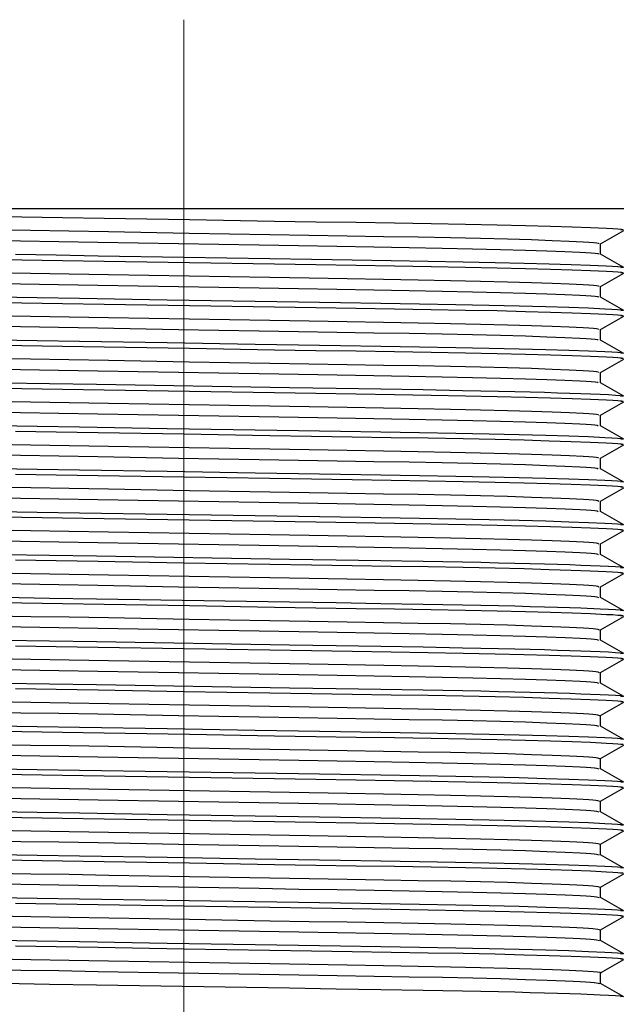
# Model space of a CAD drawing. Header units: millimetres. Extents: x 262469 to 275208, y -32539 to 9411.
# Tile 292 of 428: x 269209.79 to 269214.38, y -13354.04 to -13346.54. Entities that reach past the tile are written whole.
import ezdxf

# ---------------------------------------------------------------- set-up
doc = ezdxf.new("R2010")
doc.units = ezdxf.units.MM
doc.header["$LTSCALE"] = 100
doc.layers.add('$ IE_TELETECHNIKA', color=5, linetype='Continuous', lineweight=30)

msp = doc.modelspace()

# ---------------------------------------------------------------- linework, layer by layer
at = {"layer": '$ IE_TELETECHNIKA', "color": 7, "linetype": 'Continuous', "lineweight": 5, "ltscale": 20.32}
msp.add_line((269211.0356, -13346.5438), (269211.0356, -13356.9838), dxfattribs=at)
at = {"layer": '$ IE_TELETECHNIKA', "color": 7, "linetype": 'Continuous'}
for p, q in [((269214.3836, -13347.9838), (269207.6876, -13347.9838)), ((269214.2069, -13348.2498), (269214.3826, -13348.1483)), ((269214.2069, -13348.3302), (269214.2069, -13348.2492)), ((269214.3826, -13348.4317), (269214.2057, -13348.3296)), ((269214.2069, -13348.5764), (269214.3826, -13348.4749)), ((269214.2069, -13348.6568), (269214.2069, -13348.5757)), ((269214.3826, -13348.7582), (269214.2057, -13348.6561)), ((269214.2069, -13348.9029), (269214.3826, -13348.8014)), ((269214.2069, -13348.9833), (269214.2069, -13348.9023)), ((269214.3826, -13349.0848), (269214.2057, -13348.9827)), ((269214.2069, -13349.2295), (269214.3826, -13349.128)), ((269214.2069, -13349.3099), (269214.2069, -13349.2289)), ((269214.3826, -13349.4114), (269214.2057, -13349.3093)), ((269214.2069, -13349.5561), (269214.3826, -13349.4546)), ((269214.2069, -13349.6365), (269214.2069, -13349.5555)), ((269214.3826, -13349.738), (269214.2057, -13349.6358)), ((269214.2069, -13349.8826), (269214.3826, -13349.7812)), ((269214.2069, -13349.9631), (269214.2069, -13349.882)), ((269214.3826, -13350.0645), (269214.2057, -13349.9624)), ((269214.2069, -13350.2092), (269214.3826, -13350.1077)), ((269214.2069, -13350.2896), (269214.2069, -13350.2086)), ((269214.3826, -13350.3911), (269214.2057, -13350.289)), ((269214.2069, -13350.5358), (269214.3826, -13350.4343)), ((269214.2069, -13350.6162), (269214.2069, -13350.5352)), ((269214.3826, -13350.7177), (269214.2057, -13350.6155)), ((269214.2069, -13350.8624), (269214.3826, -13350.7609)), ((269214.2069, -13350.9428), (269214.2069, -13350.8618)), ((269214.3826, -13351.0442), (269214.2057, -13350.9421)), ((269214.2069, -13351.1889), (269214.3826, -13351.0874)), ((269214.2069, -13351.2693), (269214.2069, -13351.1883)), ((269214.3826, -13351.3708), (269214.2057, -13351.2687)), ((269214.2069, -13351.5155), (269214.3826, -13351.414)), ((269214.2069, -13351.5959), (269214.2069, -13351.5149)), ((269214.3826, -13351.6974), (269214.2057, -13351.5953)), ((269214.2069, -13351.8421), (269214.3826, -13351.7406)), ((269214.2069, -13351.9225), (269214.2069, -13351.8415)), ((269214.3826, -13352.024), (269214.2057, -13351.9218)), ((269214.2069, -13352.1687), (269214.3826, -13352.0672)), ((269214.2069, -13352.2491), (269214.2069, -13352.168)), ((269214.3826, -13352.3505), (269214.2057, -13352.2484)), ((269214.2069, -13352.4952), (269214.3826, -13352.3937)), ((269214.2069, -13352.5756), (269214.2069, -13352.4946)), ((269214.3826, -13352.6771), (269214.2057, -13352.575)), ((269214.2069, -13352.8218), (269214.3826, -13352.7203)), ((269214.2069, -13352.9022), (269214.2069, -13352.8212)), ((269214.3826, -13353.0037), (269214.2057, -13352.9015)), ((269214.2069, -13353.1484), (269214.3826, -13353.0469)), ((269214.2069, -13353.2288), (269214.2069, -13353.1477)), ((269214.3826, -13353.3302), (269214.2057, -13353.2281)), ((269214.2069, -13353.4749), (269214.3826, -13353.3734)), ((269214.2069, -13353.5553), (269214.2069, -13353.4743)), ((269214.3826, -13353.6568), (269214.2057, -13353.5547)), ((269214.2069, -13353.8015), (269214.3826, -13353.7)), ((269214.2069, -13353.8819), (269214.2069, -13353.8009)), ((269214.3826, -13353.9834), (269214.2057, -13353.8813))]:
    msp.add_line(p, q, dxfattribs=at)
for points in [[(269209.5055, -13348.0407), (269209.8025, -13348.0455), (269210.1111, -13348.0504), (269210.4284, -13348.0556), (269211.0771, -13348.0662), (269211.7245, -13348.0767), (269212.0396, -13348.0818), (269212.3451, -13348.0866), (269212.6384, -13348.0914), (269212.917, -13348.0962), (269213.1782, -13348.1011), (269213.4186, -13348.1062), (269213.6349, -13348.1113), (269213.8245, -13348.1166), (269213.9889, -13348.1219), (269214.1304, -13348.1272), (269214.2504, -13348.1324), (269214.2994, -13348.1349), (269214.3386, -13348.1374), (269214.3658, -13348.1399), (269214.379, -13348.1424), (269214.3764, -13348.1448), (269214.3603, -13348.1472)], [(269209.5869, -13348.1427), (269209.8681, -13348.1475), (269210.1603, -13348.1525), (269210.4609, -13348.1577), (269211.0755, -13348.1682), (269211.6885, -13348.1788), (269211.9872, -13348.1839), (269212.2769, -13348.1888), (269212.5548, -13348.1936), (269212.8182, -13348.1983), (269213.0647, -13348.2032), (269213.2921, -13348.2082), (269213.4984, -13348.2134), (269213.6811, -13348.2187), (269213.8376, -13348.224), (269213.968, -13348.2292), (269214.074, -13348.2345), (269214.1172, -13348.237), (269214.152, -13348.2396), (269214.1769, -13348.242), (269214.1903, -13348.2445), (269214.1895, -13348.2492)], [(269209.5151, -13348.2231), (269209.7927, -13348.2279), (269210.0822, -13348.2328), (269210.3806, -13348.2379), (269210.9933, -13348.2484), (269211.6076, -13348.259), (269211.908, -13348.2642), (269212.2002, -13348.2692), (269212.4813, -13348.2739), (269212.7488, -13348.2786), (269212.9999, -13348.2835), (269213.2326, -13348.2885), (269213.4447, -13348.2936), (269213.634, -13348.2989), (269213.7976, -13348.3042), (269213.9346, -13348.3094), (269214.0474, -13348.3147), (269214.0951, -13348.3173), (269214.1352, -13348.3198), (269214.1658, -13348.3223), (269214.1849, -13348.3248), (269214.1913, -13348.3272), (269214.1893, -13348.3295)], [(269209.5057, -13348.3673), (269209.8027, -13348.372), (269210.1113, -13348.377), (269210.4286, -13348.3821), (269211.0773, -13348.3927), (269211.7246, -13348.4033), (269212.0398, -13348.4084), (269212.3452, -13348.4132), (269212.6385, -13348.418), (269212.9171, -13348.4228), (269213.1782, -13348.4277), (269213.4187, -13348.4327), (269213.6349, -13348.4379), (269213.8246, -13348.4432), (269213.9889, -13348.4485), (269214.1305, -13348.4537), (269214.2504, -13348.4589), (269214.2994, -13348.4615), (269214.3386, -13348.464), (269214.3658, -13348.4665), (269214.379, -13348.4689), (269214.3764, -13348.4714), (269214.3603, -13348.4738)], [(269209.754, -13348.3304), (269210.0634, -13348.3354), (269210.3821, -13348.3406), (269211.0353, -13348.3512), (269211.6886, -13348.3619), (269212.0072, -13348.367), (269212.3162, -13348.3719), (269212.6131, -13348.3768), (269212.8952, -13348.3816), (269213.16, -13348.3865), (269213.4039, -13348.3916), (269213.6235, -13348.3968), (269213.816, -13348.4021), (269213.9827, -13348.4074), (269214.1262, -13348.4128), (269214.2478, -13348.418), (269214.2976, -13348.4205), (269214.3375, -13348.4231), (269214.3653, -13348.4256), (269214.379, -13348.4281), (269214.3765, -13348.4305), (269214.3603, -13348.433)], [(269209.5875, -13348.4693), (269209.8686, -13348.4741), (269210.1609, -13348.4791), (269210.4614, -13348.4842), (269211.0759, -13348.4948), (269211.6889, -13348.5053), (269211.9876, -13348.5105), (269212.2772, -13348.5154), (269212.5551, -13348.5201), (269212.8185, -13348.5248), (269213.0649, -13348.5297), (269213.2923, -13348.5348), (269213.4986, -13348.54), (269213.6811, -13348.5452), (269213.8377, -13348.5505), (269213.9682, -13348.5558), (269214.0743, -13348.561), (269214.1173, -13348.5636), (269214.1518, -13348.5661), (269214.1763, -13348.5686), (269214.1894, -13348.571), (269214.1897, -13348.5757)], [(269209.5149, -13348.5496), (269209.7926, -13348.5544), (269210.082, -13348.5594), (269210.3805, -13348.5645), (269210.9932, -13348.575), (269211.6075, -13348.5856), (269211.908, -13348.5907), (269212.2002, -13348.5957), (269212.4813, -13348.6005), (269212.7488, -13348.6052), (269212.9999, -13348.61), (269213.2326, -13348.615), (269213.4448, -13348.6202), (269213.634, -13348.6254), (269213.7975, -13348.6307), (269213.9347, -13348.636), (269214.0478, -13348.6413), (269214.0953, -13348.6438), (269214.1351, -13348.6464), (269214.1653, -13348.6489), (269214.184, -13348.6514), (269214.1902, -13348.6537), (269214.1889, -13348.6561)], [(269209.5056, -13348.6938), (269209.8025, -13348.6986), (269210.1111, -13348.7036), (269210.4284, -13348.7087), (269211.0772, -13348.7193), (269211.7245, -13348.7299), (269212.0397, -13348.7349), (269212.3452, -13348.7398), (269212.6384, -13348.7446), (269212.917, -13348.7494), (269213.1782, -13348.7543), (269213.4186, -13348.7593), (269213.6349, -13348.7645), (269213.8245, -13348.7697), (269213.9889, -13348.775), (269214.1304, -13348.7803), (269214.2504, -13348.7855), (269214.2994, -13348.788), (269214.3386, -13348.7906), (269214.3658, -13348.7931), (269214.379, -13348.7955), (269214.3764, -13348.7979), (269214.3603, -13348.8004)], [(269209.6075, -13348.6547), (269209.9185, -13348.6596), (269210.241, -13348.6648), (269210.9069, -13348.6757), (269211.578, -13348.6867), (269211.907, -13348.692), (269212.2268, -13348.6971), (269212.5347, -13348.702), (269212.8279, -13348.707), (269213.1035, -13348.712), (269213.358, -13348.7172), (269213.5878, -13348.7225), (269213.7895, -13348.7279), (269213.9637, -13348.7334), (269214.1132, -13348.7388), (269214.2398, -13348.7442), (269214.2921, -13348.7468), (269214.3341, -13348.7494), (269214.3637, -13348.752), (269214.3786, -13348.7545), (269214.3767, -13348.757), (269214.3603, -13348.7595)], [(269209.5879, -13348.7959), (269209.869, -13348.8007), (269210.1613, -13348.8057), (269210.4618, -13348.8108), (269211.0763, -13348.8214), (269211.6893, -13348.8319), (269211.9879, -13348.837), (269212.2775, -13348.842), (269212.5553, -13348.8467), (269212.8186, -13348.8514), (269213.0651, -13348.8563), (269213.2925, -13348.8614), (269213.4987, -13348.8665), (269213.6812, -13348.8718), (269213.8377, -13348.8771), (269213.9684, -13348.8824), (269214.0745, -13348.8876), (269214.1173, -13348.8902), (269214.1515, -13348.8927), (269214.1757, -13348.8952), (269214.1886, -13348.8976), (269214.1899, -13348.9023)], [(269209.515, -13348.8762), (269209.7926, -13348.881), (269210.0821, -13348.886), (269210.3806, -13348.8911), (269210.9933, -13348.9016), (269211.6076, -13348.9121), (269211.9081, -13348.9173), (269212.2003, -13348.9223), (269212.4814, -13348.9271), (269212.7489, -13348.9318), (269213, -13348.9366), (269213.2327, -13348.9416), (269213.4449, -13348.9468), (269213.6341, -13348.952), (269213.7975, -13348.9573), (269213.9349, -13348.9626), (269214.0481, -13348.9678), (269214.0956, -13348.9704), (269214.1351, -13348.973), (269214.1648, -13348.9755), (269214.1831, -13348.9779), (269214.1886, -13348.9827)], [(269209.6074, -13348.9812), (269209.9185, -13348.9862), (269210.241, -13348.9914), (269210.9069, -13349.0023), (269211.578, -13349.0132), (269211.9069, -13349.0186), (269212.2268, -13349.0237), (269212.5347, -13349.0286), (269212.8278, -13349.0335), (269213.1035, -13349.0386), (269213.358, -13349.0437), (269213.5878, -13349.049), (269213.7895, -13349.0544), (269213.9637, -13349.0599), (269214.1132, -13349.0654), (269214.2398, -13349.0707), (269214.2921, -13349.0734), (269214.3341, -13349.076), (269214.3637, -13349.0785), (269214.3786, -13349.0811), (269214.3767, -13349.0836), (269214.3603, -13349.0861)], [(269209.5056, -13349.0204), (269209.8025, -13349.0252), (269210.1111, -13349.0301), (269210.4284, -13349.0353), (269211.0772, -13349.0459), (269211.7245, -13349.0564), (269212.0397, -13349.0615), (269212.3452, -13349.0664), (269212.6384, -13349.0711), (269212.917, -13349.0759), (269213.1782, -13349.0808), (269213.4186, -13349.0859), (269213.6349, -13349.091), (269213.8245, -13349.0963), (269213.9889, -13349.1016), (269214.1304, -13349.1069), (269214.2504, -13349.1121), (269214.2994, -13349.1146), (269214.3386, -13349.1171), (269214.3658, -13349.1196), (269214.379, -13349.1221), (269214.3764, -13349.1245), (269214.3603, -13349.1269)], [(269209.5867, -13349.1224), (269209.8678, -13349.1272), (269210.1601, -13349.1322), (269210.4607, -13349.1374), (269211.0753, -13349.1479), (269211.6884, -13349.1585), (269211.9871, -13349.1636), (269212.2768, -13349.1685), (269212.5547, -13349.1733), (269212.8181, -13349.178), (269213.0647, -13349.1829), (269213.2922, -13349.1879), (269213.4984, -13349.1931), (269213.6809, -13349.1984), (269213.8375, -13349.2037), (269213.9684, -13349.2089), (269214.0746, -13349.2142), (269214.1173, -13349.2167), (269214.1512, -13349.2193), (269214.1751, -13349.2217), (269214.1878, -13349.2242), (269214.1903, -13349.2289)], [(269209.515, -13349.2028), (269209.7927, -13349.2076), (269210.0821, -13349.2125), (269210.3806, -13349.2176), (269210.9933, -13349.2282), (269211.6077, -13349.2387), (269211.9081, -13349.2439), (269212.2004, -13349.2489), (269212.4815, -13349.2536), (269212.749, -13349.2584), (269213.0001, -13349.2632), (269213.2328, -13349.2682), (269213.445, -13349.2733), (269213.6341, -13349.2786), (269213.7975, -13349.2839), (269213.935, -13349.2892), (269214.0485, -13349.2944), (269214.0958, -13349.297), (269214.1349, -13349.2995), (269214.1643, -13349.3021), (269214.1821, -13349.3045), (269214.1884, -13349.3092)], [(269209.5055, -13349.347), (269209.8025, -13349.3517), (269210.1111, -13349.3567), (269210.4284, -13349.3618), (269211.0771, -13349.3725), (269211.7244, -13349.383), (269212.0396, -13349.3881), (269212.3451, -13349.3929), (269212.6384, -13349.3977), (269212.917, -13349.4025), (269213.1782, -13349.4074), (269213.4186, -13349.4125), (269213.6349, -13349.4176), (269213.8245, -13349.4229), (269213.9889, -13349.4282), (269214.1304, -13349.4335), (269214.2504, -13349.4386), (269214.2994, -13349.4412), (269214.3386, -13349.4437), (269214.3658, -13349.4462), (269214.379, -13349.4487), (269214.3764, -13349.4511), (269214.3603, -13349.4535)], [(269209.666, -13349.3087), (269210.0117, -13349.3143), (269210.37, -13349.3201), (269211.84, -13349.3441), (269212.1937, -13349.3497), (269212.5333, -13349.3552), (269212.8551, -13349.3606), (269213.1552, -13349.3661), (269213.2957, -13349.369), (269213.429, -13349.3719), (269213.5544, -13349.3748), (269213.6713, -13349.3777), (269213.7796, -13349.3807), (269213.8794, -13349.3837), (269213.9714, -13349.3868), (269214.0559, -13349.3898), (269214.2042, -13349.3957), (269214.2669, -13349.3986), (269214.3186, -13349.4015), (269214.3562, -13349.4044), (269214.3769, -13349.4072), (269214.3777, -13349.4099), (269214.3603, -13349.4127)], [(269209.5874, -13349.449), (269209.8685, -13349.4538), (269210.1608, -13349.4588), (269210.4613, -13349.464), (269211.0759, -13349.4745), (269211.6889, -13349.485), (269211.9876, -13349.4902), (269212.2772, -13349.4951), (269212.555, -13349.4998), (269212.8184, -13349.5046), (269213.0649, -13349.5095), (269213.2924, -13349.5145), (269213.4986, -13349.5197), (269213.681, -13349.5249), (269213.8376, -13349.5302), (269213.9686, -13349.5355), (269214.0748, -13349.5407), (269214.1173, -13349.5433), (269214.1509, -13349.5458), (269214.1745, -13349.5483), (269214.187, -13349.5507), (269214.1908, -13349.5554)], [(269209.515, -13349.5294), (269209.7927, -13349.5342), (269210.0822, -13349.5391), (269210.3807, -13349.5442), (269210.9934, -13349.5547), (269211.6078, -13349.5653), (269211.9083, -13349.5705), (269212.2005, -13349.5754), (269212.4816, -13349.5802), (269212.7491, -13349.5849), (269213.0002, -13349.5898), (269213.2329, -13349.5948), (269213.4451, -13349.5999), (269213.6342, -13349.6052), (269213.7976, -13349.6105), (269213.9352, -13349.6157), (269214.0488, -13349.621), (269214.0959, -13349.6236), (269214.1348, -13349.6261), (269214.1637, -13349.6286), (269214.1812, -13349.6311), (269214.1884, -13349.6358)], [(269209.6075, -13349.6344), (269209.9185, -13349.6394), (269210.241, -13349.6446), (269210.9069, -13349.6554), (269211.578, -13349.6664), (269211.907, -13349.6717), (269212.2268, -13349.6768), (269212.5347, -13349.6817), (269212.8279, -13349.6867), (269213.1035, -13349.6917), (269213.358, -13349.6969), (269213.5878, -13349.7022), (269213.7895, -13349.7076), (269213.9637, -13349.7131), (269214.1132, -13349.7185), (269214.2398, -13349.7239), (269214.2921, -13349.7265), (269214.3341, -13349.7291), (269214.3637, -13349.7317), (269214.3786, -13349.7342), (269214.3767, -13349.7368), (269214.3603, -13349.7392)], [(269209.754, -13349.6776), (269210.0634, -13349.6825), (269210.3821, -13349.6877), (269211.0353, -13349.6983), (269211.6886, -13349.709), (269212.0072, -13349.7141), (269212.3162, -13349.719), (269212.6131, -13349.7239), (269212.8952, -13349.7287), (269213.16, -13349.7336), (269213.4039, -13349.7387), (269213.6235, -13349.7439), (269213.816, -13349.7492), (269213.9827, -13349.7545), (269214.1262, -13349.7599), (269214.2478, -13349.7651), (269214.2976, -13349.7677), (269214.3375, -13349.7702), (269214.3653, -13349.7727), (269214.379, -13349.7752), (269214.3765, -13349.7776), (269214.3603, -13349.7801)], [(269209.5877, -13349.7756), (269209.8689, -13349.7804), (269210.1611, -13349.7854), (269210.4617, -13349.7905), (269211.0762, -13349.8011), (269211.6892, -13349.8116), (269211.9878, -13349.8168), (269212.2774, -13349.8217), (269212.5552, -13349.8264), (269212.8186, -13349.8312), (269213.0651, -13349.836), (269213.2925, -13349.8411), (269213.4987, -13349.8463), (269213.6811, -13349.8515), (269213.8376, -13349.8568), (269213.9688, -13349.8621), (269214.075, -13349.8673), (269214.1172, -13349.8699), (269214.1506, -13349.8724), (269214.1738, -13349.8749), (269214.1864, -13349.8773), (269214.1914, -13349.882)], [(269209.5151, -13349.856), (269209.7928, -13349.8608), (269210.0822, -13349.8657), (269210.3808, -13349.8708), (269210.9935, -13349.8813), (269211.6079, -13349.8919), (269211.9084, -13349.897), (269212.2006, -13349.902), (269212.4817, -13349.9068), (269212.7492, -13349.9115), (269213.0003, -13349.9163), (269213.2331, -13349.9213), (269213.4452, -13349.9265), (269213.6342, -13349.9317), (269213.7976, -13349.937), (269213.9354, -13349.9423), (269214.0491, -13349.9476), (269214.0961, -13349.9502), (269214.1346, -13349.9527), (269214.1632, -13349.9552), (269214.1803, -13349.9576), (269214.1885, -13349.9624)], [(269209.6075, -13349.9609), (269209.9185, -13349.9659), (269210.241, -13349.9711), (269210.9069, -13349.982), (269211.5781, -13349.993), (269211.907, -13349.9983), (269212.2268, -13350.0034), (269212.5347, -13350.0083), (269212.8279, -13350.0133), (269213.1035, -13350.0183), (269213.358, -13350.0234), (269213.5878, -13350.0287), (269213.7895, -13350.0342), (269213.9637, -13350.0396), (269214.1132, -13350.0451), (269214.2398, -13350.0505), (269214.2921, -13350.0531), (269214.3341, -13350.0557), (269214.3637, -13350.0583), (269214.3786, -13350.0608), (269214.3767, -13350.0633), (269214.3603, -13350.0658)], [(269209.754, -13350.0041), (269210.0634, -13350.0091), (269210.3821, -13350.0142), (269211.0353, -13350.0249), (269211.6886, -13350.0356), (269212.0072, -13350.0407), (269212.3162, -13350.0456), (269212.6131, -13350.0504), (269212.8952, -13350.0553), (269213.16, -13350.0602), (269213.4039, -13350.0653), (269213.6235, -13350.0705), (269213.816, -13350.0758), (269213.9827, -13350.0811), (269214.1262, -13350.0864), (269214.2478, -13350.0917), (269214.2976, -13350.0942), (269214.3375, -13350.0968), (269214.3653, -13350.0993), (269214.379, -13350.1018), (269214.3765, -13350.1042), (269214.3603, -13350.1066)], [(269209.5883, -13350.1022), (269209.8694, -13350.107), (269210.1617, -13350.112), (269210.4622, -13350.1171), (269211.0767, -13350.1277), (269211.6896, -13350.1382), (269211.9882, -13350.1433), (269212.2777, -13350.1482), (269212.5555, -13350.153), (269212.8189, -13350.1577), (269213.0653, -13350.1626), (269213.2927, -13350.1676), (269213.4988, -13350.1728), (269213.6811, -13350.1781), (269213.8377, -13350.1834), (269213.969, -13350.1887), (269214.0751, -13350.1939), (269214.1171, -13350.1965), (269214.1502, -13350.199), (269214.1732, -13350.2015), (269214.1858, -13350.2039), (269214.1921, -13350.2086)], [(269209.5151, -13350.1826), (269209.7928, -13350.1873), (269210.0823, -13350.1922), (269210.3808, -13350.1973), (269210.9936, -13350.2079), (269211.608, -13350.2184), (269211.9085, -13350.2236), (269212.2007, -13350.2286), (269212.4819, -13350.2334), (269212.7493, -13350.2381), (269213.0005, -13350.2429), (269213.2332, -13350.2479), (269213.4453, -13350.2531), (269213.6343, -13350.2583), (269213.7976, -13350.2636), (269213.9356, -13350.2689), (269214.0494, -13350.2741), (269214.0961, -13350.2767), (269214.1343, -13350.2793), (269214.1626, -13350.2818), (269214.1794, -13350.2842), (269214.1887, -13350.2889)], [(269209.5047, -13350.3267), (269209.8017, -13350.3315), (269210.1103, -13350.3364), (269210.4276, -13350.3416), (269211.0764, -13350.3522), (269211.7239, -13350.3627), (269212.0391, -13350.3678), (269212.3447, -13350.3726), (269212.638, -13350.3774), (269212.9166, -13350.3822), (269213.1779, -13350.3871), (269213.4184, -13350.3922), (269213.6347, -13350.3973), (269213.8244, -13350.4026), (269213.9888, -13350.4079), (269214.1304, -13350.4132), (269214.2503, -13350.4184), (269214.2994, -13350.4209), (269214.3386, -13350.4234), (269214.3658, -13350.4259), (269214.379, -13350.4284), (269214.3764, -13350.4308), (269214.3603, -13350.4332)], [(269209.6076, -13350.2875), (269209.9187, -13350.2925), (269210.2412, -13350.2977), (269210.907, -13350.3086), (269211.5782, -13350.3195), (269211.9071, -13350.3248), (269212.2269, -13350.3299), (269212.5348, -13350.3349), (269212.8279, -13350.3398), (269213.1035, -13350.3449), (269213.3581, -13350.35), (269213.5878, -13350.3553), (269213.7895, -13350.3607), (269213.9637, -13350.3662), (269214.1132, -13350.3717), (269214.2398, -13350.377), (269214.2921, -13350.3797), (269214.3341, -13350.3823), (269214.3637, -13350.3848), (269214.3786, -13350.3874), (269214.3767, -13350.3899), (269214.3603, -13350.3924)], [(269209.5869, -13350.4287), (269209.8681, -13350.4335), (269210.1604, -13350.4385), (269210.4609, -13350.4437), (269211.0755, -13350.4542), (269211.6886, -13350.4648), (269211.9873, -13350.4699), (269212.277, -13350.4748), (269212.5548, -13350.4796), (269212.8183, -13350.4843), (269213.0648, -13350.4892), (269213.2923, -13350.4942), (269213.4985, -13350.4994), (269213.6808, -13350.5047), (269213.8376, -13350.51), (269213.969, -13350.5152), (269214.0751, -13350.5205), (269214.1169, -13350.523), (269214.1498, -13350.5256), (269214.1726, -13350.528), (269214.1852, -13350.5304), (269214.193, -13350.5351)], [(269209.5152, -13350.5091), (269209.7929, -13350.5139), (269210.0824, -13350.5188), (269210.3809, -13350.5239), (269210.9937, -13350.5345), (269211.6081, -13350.545), (269211.9086, -13350.5502), (269212.2008, -13350.5551), (269212.482, -13350.5599), (269212.7494, -13350.5647), (269213.0006, -13350.5695), (269213.2333, -13350.5745), (269213.4454, -13350.5796), (269213.6343, -13350.5849), (269213.7977, -13350.5902), (269213.9358, -13350.5955), (269214.0496, -13350.6007), (269214.0962, -13350.6033), (269214.1341, -13350.6059), (269214.162, -13350.6083), (269214.1786, -13350.6108), (269214.1891, -13350.6155)], [(269209.666, -13350.615), (269210.0117, -13350.6206), (269210.37, -13350.6264), (269211.84, -13350.6503), (269212.1937, -13350.656), (269212.5333, -13350.6614), (269212.8551, -13350.6669), (269213.1552, -13350.6724), (269213.2957, -13350.6753), (269213.429, -13350.6782), (269213.5544, -13350.6811), (269213.6713, -13350.684), (269213.7796, -13350.687), (269213.8794, -13350.69), (269213.9714, -13350.693), (269214.0559, -13350.6961), (269214.2042, -13350.702), (269214.2669, -13350.7049), (269214.3186, -13350.7078), (269214.3562, -13350.7106), (269214.3769, -13350.7134), (269214.3777, -13350.7162), (269214.3603, -13350.719)], [(269209.754, -13350.6573), (269210.0634, -13350.6622), (269210.3821, -13350.6674), (269211.0353, -13350.6781), (269211.6886, -13350.6887), (269212.0072, -13350.6938), (269212.3162, -13350.6988), (269212.6131, -13350.7036), (269212.8952, -13350.7084), (269213.16, -13350.7134), (269213.4039, -13350.7184), (269213.6235, -13350.7236), (269213.816, -13350.7289), (269213.9827, -13350.7343), (269214.1262, -13350.7396), (269214.2478, -13350.7448), (269214.2976, -13350.7474), (269214.3375, -13350.7499), (269214.3653, -13350.7524), (269214.379, -13350.7549), (269214.3765, -13350.7574), (269214.3603, -13350.7598)], [(269209.5876, -13350.7553), (269209.8688, -13350.7601), (269210.161, -13350.7651), (269210.4616, -13350.7702), (269211.0761, -13350.7808), (269211.6891, -13350.7913), (269211.9877, -13350.7965), (269212.2774, -13350.8014), (269212.5552, -13350.8061), (269212.8186, -13350.8109), (269213.0651, -13350.8158), (269213.2925, -13350.8208), (269213.4986, -13350.826), (269213.6809, -13350.8312), (269213.8377, -13350.8365), (269213.9692, -13350.8418), (269214.0752, -13350.847), (269214.1168, -13350.8496), (269214.1494, -13350.8521), (269214.1719, -13350.8546), (269214.1848, -13350.857), (269214.194, -13350.8617)], [(269209.5153, -13350.8357), (269209.793, -13350.8405), (269210.0825, -13350.8454), (269210.381, -13350.8505), (269210.9938, -13350.861), (269211.6082, -13350.8716), (269211.9087, -13350.8768), (269212.2009, -13350.8817), (269212.4821, -13350.8865), (269212.7495, -13350.8912), (269213.0007, -13350.8961), (269213.2334, -13350.9011), (269213.4455, -13350.9062), (269213.6343, -13350.9115), (269213.7978, -13350.9168), (269213.936, -13350.922), (269214.0498, -13350.9273), (269214.0962, -13350.9299), (269214.1338, -13350.9324), (269214.1613, -13350.9349), (269214.1779, -13350.9373), (269214.1895, -13350.9421)], [(269209.666, -13350.9416), (269210.0117, -13350.9471), (269210.37, -13350.9529), (269211.84, -13350.9769), (269212.1937, -13350.9826), (269212.5333, -13350.988), (269212.8551, -13350.9934), (269213.1552, -13350.999), (269213.2957, -13351.0018), (269213.429, -13351.0047), (269213.5544, -13351.0076), (269213.6713, -13351.0106), (269213.7796, -13351.0136), (269213.8794, -13351.0166), (269213.9714, -13351.0196), (269214.0559, -13351.0226), (269214.2042, -13351.0286), (269214.2669, -13351.0315), (269214.3186, -13351.0344), (269214.3562, -13351.0372), (269214.3769, -13351.04), (269214.3777, -13351.0428), (269214.3603, -13351.0455)], [(269209.5055, -13350.9798), (269209.8025, -13350.9846), (269210.1111, -13350.9896), (269210.4284, -13350.9947), (269211.0771, -13351.0053), (269211.7244, -13351.0159), (269212.0396, -13351.0209), (269212.3451, -13351.0258), (269212.6384, -13351.0306), (269212.917, -13351.0354), (269213.1782, -13351.0403), (269213.4186, -13351.0453), (269213.6349, -13351.0505), (269213.8245, -13351.0557), (269213.9889, -13351.061), (269214.1304, -13351.0663), (269214.2504, -13351.0715), (269214.2994, -13351.074), (269214.3386, -13351.0766), (269214.3658, -13351.079), (269214.379, -13351.0815), (269214.3764, -13351.0839), (269214.3603, -13351.0863)], [(269209.5881, -13351.0819), (269209.8692, -13351.0867), (269210.1615, -13351.0917), (269210.462, -13351.0968), (269211.0765, -13351.1074), (269211.6895, -13351.1179), (269211.9881, -13351.123), (269212.2777, -13351.1279), (269212.5554, -13351.1327), (269212.8188, -13351.1375), (269213.0653, -13351.1423), (269213.2927, -13351.1474), (269213.4987, -13351.1525), (269213.681, -13351.1578), (269213.8378, -13351.1631), (269213.9694, -13351.1684), (269214.0752, -13351.1736), (269214.1166, -13351.1762), (269214.149, -13351.1787), (269214.1714, -13351.1812), (269214.1845, -13351.1836), (269214.1951, -13351.1883)], [(269209.5153, -13351.1623), (269209.7931, -13351.167), (269210.0826, -13351.1719), (269210.3811, -13351.1771), (269210.9939, -13351.1876), (269211.6083, -13351.1982), (269211.9088, -13351.2033), (269212.2011, -13351.2083), (269212.4822, -13351.2131), (269212.7496, -13351.2178), (269213.0008, -13351.2227), (269213.2336, -13351.2276), (269213.4456, -13351.2328), (269213.6344, -13351.238), (269213.7978, -13351.2433), (269213.9362, -13351.2486), (269214.05, -13351.2539), (269214.0962, -13351.2565), (269214.1335, -13351.259), (269214.1607, -13351.2615), (269214.1772, -13351.2639), (269214.1901, -13351.2686)], [(269209.666, -13351.2682), (269210.0117, -13351.2737), (269210.37, -13351.2795), (269211.84, -13351.3035), (269212.1937, -13351.3091), (269212.5333, -13351.3146), (269212.8551, -13351.32), (269213.1552, -13351.3256), (269213.2957, -13351.3284), (269213.429, -13351.3313), (269213.5544, -13351.3342), (269213.6713, -13351.3372), (269213.7796, -13351.3402), (269213.8794, -13351.3432), (269213.9714, -13351.3462), (269214.0559, -13351.3492), (269214.2042, -13351.3551), (269214.2669, -13351.3581), (269214.3186, -13351.3609), (269214.3562, -13351.3638), (269214.3769, -13351.3666), (269214.3777, -13351.3694), (269214.3603, -13351.3721)], [(269209.754, -13351.3104), (269210.0634, -13351.3154), (269210.3821, -13351.3205), (269211.0353, -13351.3312), (269211.6886, -13351.3419), (269212.0072, -13351.347), (269212.3162, -13351.3519), (269212.6131, -13351.3567), (269212.8952, -13351.3615), (269213.16, -13351.3665), (269213.4039, -13351.3716), (269213.6235, -13351.3767), (269213.816, -13351.382), (269213.9827, -13351.3874), (269214.1262, -13351.3927), (269214.2478, -13351.3979), (269214.2976, -13351.4005), (269214.3375, -13351.4031), (269214.3653, -13351.4056), (269214.379, -13351.408), (269214.3765, -13351.4105), (269214.3603, -13351.4129)], [(269209.5885, -13351.4085), (269209.8697, -13351.4133), (269210.1619, -13351.4182), (269210.4624, -13351.4234), (269211.0769, -13351.434), (269211.6898, -13351.4445), (269211.9883, -13351.4496), (269212.2779, -13351.4545), (269212.5557, -13351.4593), (269212.819, -13351.4641), (269213.0654, -13351.4689), (269213.2928, -13351.4739), (269213.4988, -13351.4791), (269213.681, -13351.4844), (269213.8378, -13351.4897), (269213.9696, -13351.495), (269214.0753, -13351.5002), (269214.1164, -13351.5028), (269214.1486, -13351.5053), (269214.1708, -13351.5077), (269214.1843, -13351.5101), (269214.1964, -13351.5148)], [(269209.5154, -13351.4889), (269209.7931, -13351.4936), (269210.0827, -13351.4985), (269210.3812, -13351.5036), (269210.994, -13351.5142), (269211.6084, -13351.5247), (269211.909, -13351.5299), (269212.2012, -13351.5349), (269212.4824, -13351.5397), (269212.7498, -13351.5444), (269213.0009, -13351.5492), (269213.2337, -13351.5542), (269213.4457, -13351.5593), (269213.6345, -13351.5646), (269213.7979, -13351.5699), (269213.9364, -13351.5752), (269214.0502, -13351.5804), (269214.0961, -13351.583), (269214.1331, -13351.5856), (269214.1601, -13351.5881), (269214.1766, -13351.5905), (269214.1909, -13351.5952)], [(269209.666, -13351.5947), (269210.0117, -13351.6003), (269210.37, -13351.6061), (269211.84, -13351.63), (269212.1937, -13351.6357), (269212.5333, -13351.6412), (269212.8551, -13351.6466), (269213.1552, -13351.6521), (269213.2957, -13351.655), (269213.429, -13351.6579), (269213.5544, -13351.6608), (269213.6713, -13351.6637), (269213.7796, -13351.6667), (269213.8794, -13351.6697), (269213.9714, -13351.6728), (269214.0559, -13351.6758), (269214.2042, -13351.6817), (269214.2669, -13351.6846), (269214.3186, -13351.6875), (269214.3562, -13351.6904), (269214.3769, -13351.6932), (269214.3777, -13351.6959), (269214.3603, -13351.6987)], [(269209.754, -13351.637), (269210.0634, -13351.6419), (269210.3821, -13351.6471), (269211.0353, -13351.6578), (269211.6886, -13351.6684), (269212.0072, -13351.6735), (269212.3162, -13351.6785), (269212.6131, -13351.6833), (269212.8952, -13351.6881), (269213.16, -13351.6931), (269213.4039, -13351.6981), (269213.6235, -13351.7033), (269213.816, -13351.7086), (269213.9827, -13351.714), (269214.1262, -13351.7193), (269214.2478, -13351.7245), (269214.2976, -13351.7271), (269214.3375, -13351.7296), (269214.3653, -13351.7321), (269214.379, -13351.7346), (269214.3765, -13351.7371), (269214.3603, -13351.7395)], [(269209.589, -13351.7351), (269209.8701, -13351.7398), (269210.1624, -13351.7448), (269210.4629, -13351.75), (269211.0773, -13351.7605), (269211.6901, -13351.7711), (269211.9887, -13351.7762), (269212.2782, -13351.7811), (269212.5559, -13351.7859), (269212.8192, -13351.7906), (269213.0656, -13351.7955), (269213.293, -13351.8005), (269213.4989, -13351.8057), (269213.681, -13351.811), (269213.8379, -13351.8163), (269213.9698, -13351.8215), (269214.0261, -13351.8242), (269214.0752, -13351.8268), (269214.1162, -13351.8293), (269214.1482, -13351.8318), (269214.1703, -13351.8343), (269214.1841, -13351.8367), (269214.1977, -13351.8414)], [(269209.5155, -13351.8154), (269209.7932, -13351.8202), (269210.0827, -13351.8251), (269210.3813, -13351.8302), (269210.9942, -13351.8407), (269211.6086, -13351.8513), (269211.9091, -13351.8565), (269212.2013, -13351.8614), (269212.4825, -13351.8662), (269212.7499, -13351.871), (269213.0011, -13351.8758), (269213.2338, -13351.8808), (269213.4458, -13351.8859), (269213.6345, -13351.8912), (269213.798, -13351.8965), (269213.9367, -13351.9018), (269214.0503, -13351.907), (269214.096, -13351.9096), (269214.1328, -13351.9122), (269214.1595, -13351.9146), (269214.1761, -13351.9171), (269214.1917, -13351.9218)], [(269209.5055, -13351.9595), (269209.8024, -13351.9643), (269210.1111, -13351.9693), (269210.4283, -13351.9744), (269211.0771, -13351.985), (269211.7244, -13351.9956), (269212.0396, -13352.0006), (269212.3451, -13352.0055), (269212.6384, -13352.0103), (269212.917, -13352.0151), (269213.1781, -13352.02), (269213.4186, -13352.025), (269213.6349, -13352.0302), (269213.8245, -13352.0354), (269213.9889, -13352.0408), (269214.1304, -13352.046), (269214.2504, -13352.0512), (269214.2994, -13352.0538), (269214.3386, -13352.0563), (269214.3658, -13352.0588), (269214.379, -13352.0612), (269214.3764, -13352.0637), (269214.3603, -13352.0661)], [(269209.6075, -13351.9204), (269209.9185, -13351.9253), (269210.241, -13351.9306), (269210.9069, -13351.9414), (269211.578, -13351.9524), (269211.907, -13351.9577), (269212.2268, -13351.9628), (269212.5347, -13351.9678), (269212.8279, -13351.9727), (269213.1035, -13351.9777), (269213.358, -13351.9829), (269213.5878, -13351.9882), (269213.7895, -13351.9936), (269213.9637, -13351.9991), (269214.1132, -13352.0045), (269214.2398, -13352.0099), (269214.2921, -13352.0125), (269214.3341, -13352.0151), (269214.3637, -13352.0177), (269214.3786, -13352.0202), (269214.3767, -13352.0228), (269214.3603, -13352.0252)], [(269209.5877, -13352.0616), (269209.8689, -13352.0664), (269210.1611, -13352.0714), (269210.4617, -13352.0765), (269211.0762, -13352.0871), (269211.6892, -13352.0976), (269211.9878, -13352.1027), (269212.2774, -13352.1077), (269212.5552, -13352.1125), (269212.8186, -13352.1172), (269213.0651, -13352.122), (269213.2926, -13352.1271), (269213.4986, -13352.1322), (269213.6808, -13352.1375), (269213.8378, -13352.1428), (269213.9698, -13352.1481), (269214.0261, -13352.1507), (269214.0751, -13352.1533), (269214.1159, -13352.1559), (269214.1477, -13352.1584), (269214.1699, -13352.1609), (269214.1841, -13352.1633), (269214.1992, -13352.168)], [(269209.5156, -13352.142), (269209.7933, -13352.1467), (269210.0828, -13352.1517), (269210.3814, -13352.1568), (269210.9943, -13352.1673), (269211.6087, -13352.1779), (269211.9092, -13352.183), (269212.2015, -13352.188), (269212.4826, -13352.1928), (269212.75, -13352.1976), (269213.0012, -13352.2024), (269213.234, -13352.2073), (269213.4459, -13352.2125), (269213.6346, -13352.2178), (269213.7981, -13352.223), (269213.9369, -13352.2283), (269214.0504, -13352.2336), (269214.0959, -13352.2362), (269214.1324, -13352.2387), (269214.1589, -13352.2412), (269214.1757, -13352.2436), (269214.1927, -13352.2484)], [(269209.5055, -13352.2861), (269209.8024, -13352.2909), (269210.1111, -13352.2958), (269210.4283, -13352.301), (269211.0771, -13352.3116), (269211.7244, -13352.3221), (269212.0396, -13352.3272), (269212.3451, -13352.3321), (269212.6384, -13352.3368), (269212.917, -13352.3416), (269213.1781, -13352.3466), (269213.4186, -13352.3516), (269213.6349, -13352.3568), (269213.8245, -13352.362), (269213.9889, -13352.3673), (269214.1304, -13352.3726), (269214.2504, -13352.3778), (269214.2994, -13352.3803), (269214.3386, -13352.3828), (269214.3658, -13352.3853), (269214.379, -13352.3878), (269214.3764, -13352.3902), (269214.3603, -13352.3926)], [(269209.6075, -13352.2469), (269209.9185, -13352.2519), (269210.241, -13352.2571), (269210.9069, -13352.268), (269211.5781, -13352.279), (269211.907, -13352.2843), (269212.2268, -13352.2894), (269212.5347, -13352.2943), (269212.8279, -13352.2993), (269213.1035, -13352.3043), (269213.358, -13352.3094), (269213.5878, -13352.3147), (269213.7895, -13352.3202), (269213.9637, -13352.3256), (269214.1132, -13352.3311), (269214.2398, -13352.3365), (269214.2921, -13352.3391), (269214.3341, -13352.3417), (269214.3637, -13352.3443), (269214.3786, -13352.3468), (269214.3767, -13352.3493), (269214.3603, -13352.3518)], [(269209.5883, -13352.3882), (269209.8695, -13352.393), (269210.1617, -13352.3979), (269210.4623, -13352.4031), (269211.0767, -13352.4137), (269211.6896, -13352.4242), (269211.9882, -13352.4293), (269212.2778, -13352.4342), (269212.5555, -13352.439), (269212.8189, -13352.4438), (269213.0654, -13352.4486), (269213.2928, -13352.4536), (269213.4987, -13352.4588), (269213.6808, -13352.4641), (269213.8379, -13352.4694), (269213.97, -13352.4747), (269214.0262, -13352.4773), (269214.075, -13352.4799), (269214.1157, -13352.4825), (269214.1473, -13352.485), (269214.1695, -13352.4874), (269214.1841, -13352.4898), (269214.2008, -13352.4946)], [(269209.5156, -13352.4686), (269209.7934, -13352.4733), (269210.0829, -13352.4782), (269210.3815, -13352.4834), (269210.9944, -13352.4939), (269211.6088, -13352.5045), (269211.9094, -13352.5096), (269212.2016, -13352.5146), (269212.4828, -13352.5194), (269212.7502, -13352.5242), (269213.0013, -13352.529), (269213.2341, -13352.5339), (269213.446, -13352.5391), (269213.6346, -13352.5443), (269213.7983, -13352.5496), (269213.9371, -13352.5549), (269214.0505, -13352.5602), (269214.0958, -13352.5628), (269214.132, -13352.5653), (269214.1583, -13352.5678), (269214.1754, -13352.5702), (269214.1938, -13352.5749)], [(269209.6075, -13352.5735), (269209.9185, -13352.5785), (269210.241, -13352.5837), (269210.9069, -13352.5946), (269211.578, -13352.6055), (269211.907, -13352.6108), (269212.2268, -13352.6159), (269212.5347, -13352.6209), (269212.8279, -13352.6258), (269213.1035, -13352.6309), (269213.358, -13352.636), (269213.5878, -13352.6413), (269213.7895, -13352.6467), (269213.9637, -13352.6522), (269214.1132, -13352.6577), (269214.2398, -13352.663), (269214.2921, -13352.6657), (269214.3341, -13352.6683), (269214.3637, -13352.6708), (269214.3786, -13352.6734), (269214.3767, -13352.6759), (269214.3603, -13352.6784)], [(269209.5055, -13352.6127), (269209.8025, -13352.6175), (269210.1111, -13352.6224), (269210.4284, -13352.6276), (269211.0771, -13352.6382), (269211.7244, -13352.6487), (269212.0396, -13352.6538), (269212.3451, -13352.6586), (269212.6384, -13352.6634), (269212.917, -13352.6682), (269213.1782, -13352.6731), (269213.4186, -13352.6782), (269213.6349, -13352.6833), (269213.8245, -13352.6886), (269213.9889, -13352.6939), (269214.1304, -13352.6992), (269214.2504, -13352.7044), (269214.2994, -13352.7069), (269214.3386, -13352.7094), (269214.3658, -13352.7119), (269214.379, -13352.7144), (269214.3764, -13352.7168), (269214.3603, -13352.7192)], [(269209.5886, -13352.7148), (269209.8698, -13352.7195), (269210.162, -13352.7245), (269210.4625, -13352.7297), (269211.077, -13352.7402), (269211.6898, -13352.7508), (269211.9884, -13352.7559), (269212.2779, -13352.7608), (269212.5557, -13352.7656), (269212.819, -13352.7704), (269213.0655, -13352.7752), (269213.2928, -13352.7802), (269213.4987, -13352.7854), (269213.6809, -13352.7907), (269213.838, -13352.796), (269213.9701, -13352.8013), (269214.0262, -13352.8039), (269214.0749, -13352.8065), (269214.1154, -13352.809), (269214.1469, -13352.8116), (269214.1692, -13352.814), (269214.1843, -13352.8164), (269214.2025, -13352.8212)], [(269209.5157, -13352.7952), (269209.7935, -13352.7999), (269210.0831, -13352.8048), (269210.3816, -13352.8099), (269210.9945, -13352.8205), (269211.609, -13352.831), (269211.9095, -13352.8362), (269212.2017, -13352.8412), (269212.4829, -13352.846), (269212.7503, -13352.8507), (269213.0015, -13352.8555), (269213.2342, -13352.8605), (269213.4461, -13352.8656), (269213.6347, -13352.8709), (269213.7984, -13352.8762), (269213.9373, -13352.8815), (269214.0506, -13352.8867), (269214.0956, -13352.8893), (269214.1316, -13352.8919), (269214.1578, -13352.8943), (269214.1751, -13352.8968), (269214.195, -13352.9015)], [(269209.5057, -13352.9393), (269209.8027, -13352.944), (269210.1113, -13352.949), (269210.4286, -13352.9541), (269211.0773, -13352.9647), (269211.7246, -13352.9753), (269212.0398, -13352.9804), (269212.3452, -13352.9852), (269212.6385, -13352.99), (269212.9171, -13352.9948), (269213.1782, -13352.9997), (269213.4187, -13353.0047), (269213.6349, -13353.0099), (269213.8246, -13353.0152), (269213.9889, -13353.0205), (269214.1305, -13353.0257), (269214.2504, -13353.0309), (269214.2994, -13353.0335), (269214.3386, -13353.036), (269214.3658, -13353.0385), (269214.379, -13353.0409), (269214.3764, -13353.0434), (269214.3603, -13353.0458)], [(269209.6074, -13352.9001), (269209.9185, -13352.9051), (269210.241, -13352.9103), (269210.9069, -13352.9211), (269211.578, -13352.9321), (269211.9069, -13352.9374), (269212.2268, -13352.9425), (269212.5347, -13352.9475), (269212.8278, -13352.9524), (269213.1034, -13352.9574), (269213.358, -13352.9626), (269213.5878, -13352.9679), (269213.7895, -13352.9733), (269213.9637, -13352.9788), (269214.1132, -13352.9842), (269214.2398, -13352.9896), (269214.2921, -13352.9922), (269214.3341, -13352.9948), (269214.3637, -13352.9974), (269214.3786, -13352.9999), (269214.3767, -13353.0025), (269214.3603, -13353.005)], [(269209.5892, -13353.0413), (269209.8703, -13353.0461), (269210.1626, -13353.0511), (269210.4631, -13353.0563), (269211.0774, -13353.0668), (269211.6902, -13353.0773), (269211.9888, -13353.0825), (269212.2782, -13353.0874), (269212.5559, -13353.0922), (269212.8192, -13353.0969), (269213.0657, -13353.1018), (269213.293, -13353.1068), (269213.4988, -13353.112), (269213.6809, -13353.1173), (269213.8381, -13353.1225), (269213.9702, -13353.1278), (269214.0263, -13353.1305), (269214.0748, -13353.1331), (269214.1152, -13353.1356), (269214.1465, -13353.1381), (269214.1846, -13353.143), (269214.2043, -13353.1477)], [(269209.5158, -13353.1217), (269209.7936, -13353.1264), (269210.0832, -13353.1314), (269210.3818, -13353.1365), (269210.9947, -13353.147), (269211.6091, -13353.1576), (269211.9096, -13353.1628), (269212.2019, -13353.1677), (269212.483, -13353.1726), (269212.7504, -13353.1773), (269213.0016, -13353.1821), (269213.2344, -13353.1871), (269213.4462, -13353.1922), (269213.6348, -13353.1975), (269213.7985, -13353.2028), (269213.9376, -13353.2081), (269214.0506, -13353.2133), (269214.0954, -13353.2159), (269214.1313, -13353.2184), (269214.1573, -13353.2209), (269214.175, -13353.2233), (269214.1964, -13353.2281)], [(269209.6075, -13353.2267), (269209.9185, -13353.2316), (269210.241, -13353.2368), (269210.9069, -13353.2477), (269211.578, -13353.2587), (269211.907, -13353.264), (269212.2268, -13353.2691), (269212.5347, -13353.274), (269212.8279, -13353.279), (269213.1035, -13353.284), (269213.358, -13353.2892), (269213.5878, -13353.2945), (269213.7895, -13353.2999), (269213.9637, -13353.3054), (269214.1132, -13353.3108), (269214.2398, -13353.3162), (269214.2921, -13353.3188), (269214.3341, -13353.3214), (269214.3637, -13353.324), (269214.3786, -13353.3265), (269214.3767, -13353.329), (269214.3603, -13353.3315)], [(269209.754, -13353.2698), (269210.0634, -13353.2748), (269210.3821, -13353.28), (269211.0353, -13353.2906), (269211.6886, -13353.3013), (269212.0072, -13353.3064), (269212.3162, -13353.3113), (269212.6131, -13353.3161), (269212.8952, -13353.321), (269213.16, -13353.3259), (269213.4039, -13353.331), (269213.6235, -13353.3362), (269213.816, -13353.3415), (269213.9827, -13353.3468), (269214.1262, -13353.3522), (269214.2478, -13353.3574), (269214.2976, -13353.3599), (269214.3375, -13353.3625), (269214.3653, -13353.365), (269214.379, -13353.3675), (269214.3765, -13353.3699), (269214.3603, -13353.3724)], [(269209.5895, -13353.3679), (269209.8707, -13353.3727), (269210.1629, -13353.3777), (269210.4634, -13353.3828), (269211.0777, -13353.3934), (269211.6905, -13353.4039), (269211.989, -13353.409), (269212.2784, -13353.414), (269212.5561, -13353.4188), (269212.8193, -13353.4235), (269213.0658, -13353.4283), (269213.2931, -13353.4333), (269213.4989, -13353.4385), (269213.6809, -13353.4438), (269213.8382, -13353.4491), (269213.9703, -13353.4544), (269214.0263, -13353.457), (269214.0747, -13353.4596), (269214.1149, -13353.4622), (269214.1461, -13353.4647), (269214.1849, -13353.4696), (269214.2063, -13353.4743)], [(269209.5159, -13353.4483), (269209.7937, -13353.453), (269210.0833, -13353.458), (269210.3819, -13353.4631), (269210.9948, -13353.4736), (269211.6093, -13353.4842), (269211.9098, -13353.4893), (269212.202, -13353.4943), (269212.4832, -13353.4991), (269212.7506, -13353.5039), (269213.0018, -13353.5087), (269213.2345, -13353.5136), (269213.4463, -13353.5188), (269213.6348, -13353.5241), (269213.7987, -13353.5293), (269213.9378, -13353.5346), (269213.9978, -13353.5373), (269214.0506, -13353.5399), (269214.0952, -13353.5425), (269214.1309, -13353.545), (269214.1569, -13353.5475), (269214.175, -13353.5499), (269214.1978, -13353.5547)], [(269209.6074, -13353.5532), (269209.9185, -13353.5582), (269210.241, -13353.5634), (269210.9069, -13353.5743), (269211.578, -13353.5852), (269211.9069, -13353.5906), (269212.2268, -13353.5956), (269212.5347, -13353.6006), (269212.8278, -13353.6055), (269213.1035, -13353.6106), (269213.358, -13353.6157), (269213.5878, -13353.621), (269213.7895, -13353.6264), (269213.9637, -13353.6319), (269214.1132, -13353.6374), (269214.2398, -13353.6427), (269214.2921, -13353.6454), (269214.3341, -13353.648), (269214.3637, -13353.6506), (269214.3786, -13353.6531), (269214.3767, -13353.6556), (269214.3603, -13353.6581)], [(269209.754, -13353.5964), (269210.0634, -13353.6014), (269210.3821, -13353.6065), (269211.0353, -13353.6172), (269211.6886, -13353.6279), (269212.0072, -13353.633), (269212.3162, -13353.6379), (269212.6131, -13353.6427), (269212.8952, -13353.6476), (269213.16, -13353.6525), (269213.4039, -13353.6576), (269213.6235, -13353.6628), (269213.816, -13353.6681), (269213.9827, -13353.6734), (269214.1262, -13353.6787), (269214.2478, -13353.684), (269214.2976, -13353.6865), (269214.3375, -13353.6891), (269214.3653, -13353.6916), (269214.379, -13353.694), (269214.3765, -13353.6965), (269214.3603, -13353.6989)], [(269209.5882, -13353.6945), (269209.8693, -13353.6992), (269210.1615, -13353.7042), (269210.462, -13353.7094), (269211.0765, -13353.72), (269211.6893, -13353.7305), (269211.9879, -13353.7356), (269212.2774, -13353.7405), (269212.5552, -13353.7453), (269212.8187, -13353.7501), (269213.0651, -13353.7549), (269213.2922, -13353.7599), (269213.4982, -13353.7651), (269213.6814, -13353.7704), (269213.8392, -13353.7757), (269213.9074, -13353.7783), (269213.968, -13353.781), (269214.0693, -13353.7862), (269214.1491, -13353.7912), (269214.1809, -13353.7937), (269214.2033, -13353.7961), (269214.2127, -13353.7985), (269214.2055, -13353.8009)], [(269209.5162, -13353.7749), (269209.794, -13353.7796), (269210.0836, -13353.7845), (269210.3822, -13353.7897), (269210.9951, -13353.8002), (269211.6095, -13353.8107), (269211.9101, -13353.8159), (269212.2023, -13353.8209), (269212.4834, -13353.8257), (269212.7508, -13353.8305), (269213.002, -13353.8352), (269213.2347, -13353.8402), (269213.4465, -13353.8454), (269213.6349, -13353.8506), (269213.7988, -13353.8559), (269213.938, -13353.8612), (269213.998, -13353.8639), (269214.0506, -13353.8665), (269214.095, -13353.869), (269214.1305, -13353.8716), (269214.1566, -13353.874), (269214.1751, -13353.8765), (269214.1994, -13353.8813)], [(269209.666, -13353.8807), (269210.0117, -13353.8863), (269210.37, -13353.8921), (269211.84, -13353.9161), (269212.1937, -13353.9217), (269212.5333, -13353.9271), (269212.8551, -13353.9326), (269213.1552, -13353.9381), (269213.2957, -13353.941), (269213.429, -13353.9439), (269213.5544, -13353.9468), (269213.6713, -13353.9497), (269213.7796, -13353.9527), (269213.8794, -13353.9557), (269213.9714, -13353.9588), (269214.0559, -13353.9618), (269214.2042, -13353.9677), (269214.2669, -13353.9706), (269214.3186, -13353.9735), (269214.3562, -13353.9763), (269214.3769, -13353.9792), (269214.3777, -13353.9819), (269214.3603, -13353.9847)]]:
    msp.add_lwpolyline(points, dxfattribs=at)

doc.saveas('drawing.dxf')
